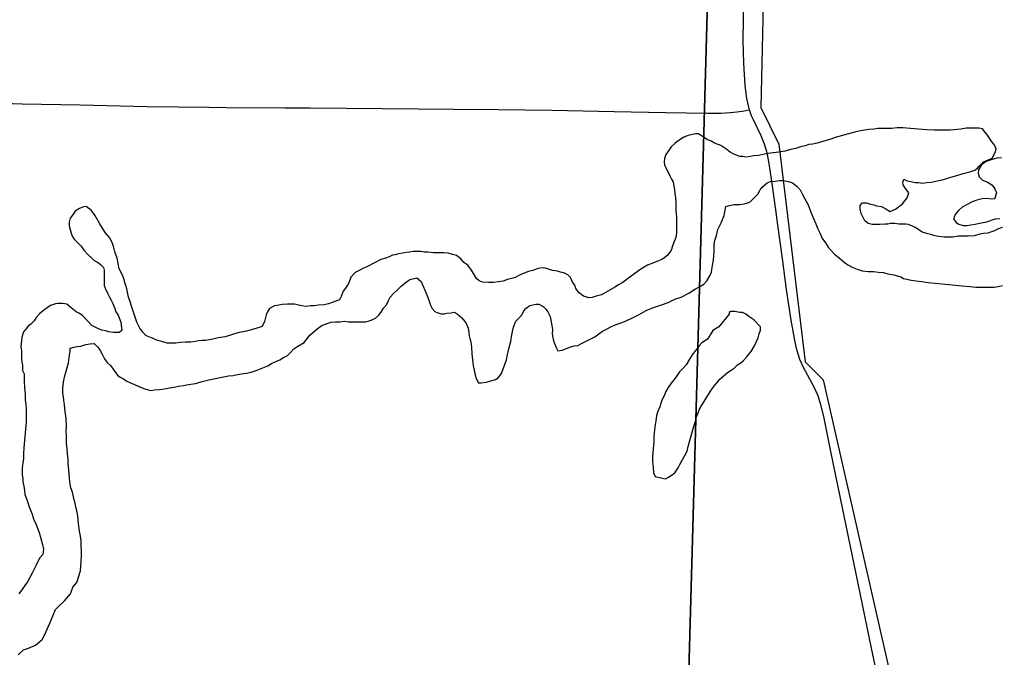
# Model space of a CAD drawing. Extents: x 2.4 to 73.1, y 4.5 to 25.6.
# Drawn here: x 33.2355 to 33.5763, y 18.6357 to 18.8578 of the extents above; entities that cross this region are included whole.
import ezdxf

# ---------------------------------------------------------------- set-up
doc = ezdxf.new("R2010")
doc.units = 0
for name, color, linetype in [('GM_X_Major_River', 7, 'Continuous'), ('GM_X_Minor_Lake', 7, 'Continuous'), ('GM_X_Minor_River', 7, 'Continuous'), ('GM_X_Section', 7, 'Continuous'), ('GM_X_Township_Road', 7, 'Continuous')]:
    doc.layers.add(name, color=color, linetype=linetype)

msp = doc.modelspace()

# ---------------------------------------------------------------- linework, layer by layer
at = {"layer": 'GM_X_Major_River'}
for points in [[(33.48819, 18.80991), (33.48724, 18.8101), (33.48628, 18.8101), (33.48533, 18.81049), (33.48419, 18.81087), (33.48286, 18.81163), (33.48135, 18.81278), (33.47964, 18.81392), (33.47869, 18.81431), (33.47736, 18.81469), (33.47622, 18.81545), (33.47489, 18.81603), (33.47356, 18.81679), (33.47185, 18.81794), (33.4709, 18.81794), (33.46976, 18.81776), (33.46824, 18.81738), (33.46671, 18.81681), (33.46481, 18.81549), (33.46367, 18.81473), (33.46233, 18.81341), (33.46138, 18.81208), (33.46043, 18.81075), (33.46004, 18.80942), (33.45985, 18.80809), (33.46004, 18.80714), (33.46193, 18.80315), (33.4625, 18.80219), (33.46307, 18.80124), (33.46326, 18.79972), (33.46345, 18.79858), (33.46363, 18.79725), (33.46382, 18.79573), (33.46401, 18.79383), (33.46401, 18.7925), (33.464, 18.79117), (33.46419, 18.78907), (33.46419, 18.78793), (33.46418, 18.78641), (33.46418, 18.78489), (33.46418, 18.78356), (33.46399, 18.78185), (33.46341, 18.78052), (33.46284, 18.77901), (33.46246, 18.77768), (33.46188, 18.77673), (33.46093, 18.77559), (33.45998, 18.77483), (33.45903, 18.77427), (33.45789, 18.7737), (33.45655, 18.77313), (33.45408, 18.77219), (33.4518, 18.77087), (33.4497, 18.76935), (33.44799, 18.76803), (33.44647, 18.76689), (33.44532, 18.76613), (33.44399, 18.76538), (33.44266, 18.76462), (33.43809, 18.76197), (33.43619, 18.76141), (33.43486, 18.76103), (33.43371, 18.76085), (33.43181, 18.76142), (33.4303, 18.76257), (33.42916, 18.76409), (33.42878, 18.76523), (33.42802, 18.76638), (33.42726, 18.7679), (33.42631, 18.76885), (33.42498, 18.76962), (33.42384, 18.76981), (33.4227, 18.77019), (33.42099, 18.77039), (33.41928, 18.77096), (33.41795, 18.77135), (33.41662, 18.77116), (33.41567, 18.77097), (33.41415, 18.77041), (33.41263, 18.77003), (33.4111, 18.76947), (33.40977, 18.7689), (33.40806, 18.76795), (33.40673, 18.76758), (33.4054, 18.7672), (33.40387, 18.76664), (33.40216, 18.76645), (33.40045, 18.76627), (33.39874, 18.76627), (33.39665, 18.76628), (33.39551, 18.76685), (33.39456, 18.76761), (33.39285, 18.77047), (33.39152, 18.77219), (33.39019, 18.77314), (33.38906, 18.77447), (33.38754, 18.77562), (33.38621, 18.776), (33.38469, 18.77639), (33.38317, 18.77658), (33.38146, 18.77659)], [(33.54632, 18.78579), (33.54499, 18.78636), (33.54404, 18.78656), (33.5429, 18.78656), (33.54157, 18.78656), (33.54024, 18.78676), (33.53872, 18.78676), (33.53777, 18.78657), (33.53682, 18.78658), (33.53511, 18.78639), (33.53359, 18.7864), (33.53225, 18.7864), (33.53092, 18.78678), (33.52979, 18.78774), (33.52846, 18.79021), (33.52808, 18.79192), (33.52808, 18.79306), (33.52885, 18.79401), (33.53018, 18.79401), (33.53132, 18.79363), (33.53284, 18.79324), (33.53379, 18.79286), (33.5355, 18.79266), (33.53702, 18.7919), (33.53854, 18.79094), (33.54044, 18.7917), (33.54292, 18.79359), (33.54444, 18.79568), (33.54501, 18.79738), (33.54388, 18.79891), (33.54312, 18.80024), (33.54293, 18.80119), (33.54331, 18.80214), (33.54445, 18.80157), (33.54578, 18.80137), (33.5473, 18.80099), (33.54844, 18.80099), (33.54977, 18.80079), (33.5513, 18.80098), (33.55282, 18.80116), (33.55719, 18.8021), (33.55814, 18.80248), (33.55967, 18.80285), (33.56176, 18.80342), (33.56404, 18.80417), (33.56632, 18.80473), (33.56804, 18.8053), (33.569, 18.806), (33.56946, 18.80666), (33.5711, 18.80822), (33.57413, 18.80953), (33.57527, 18.81174), (33.57547, 18.81288), (33.57471, 18.8144), (33.57376, 18.81554), (33.57281, 18.81707), (33.57186, 18.81821), (33.57073, 18.81973), (33.56939, 18.81993), (33.56825, 18.81993), (33.56692, 18.81993), (33.56502, 18.81994), (33.56312, 18.81957), (33.56084, 18.81938), (33.55951, 18.8192), (33.55817, 18.8192), (33.55627, 18.81921), (33.55399, 18.81921), (33.55133, 18.81941), (33.54848, 18.81961), (33.54563, 18.81981), (33.54296, 18.82001), (33.54087, 18.82001), (33.53916, 18.81983), (33.53726, 18.81983), (33.53612, 18.81984), (33.53517, 18.81984), (33.53422, 18.81984), (33.53289, 18.81966), (33.53118, 18.81947), (33.52889, 18.8191), (33.52661, 18.81873), (33.51938, 18.81666), (33.51786, 18.81609), (33.51596, 18.81553), (33.51463, 18.81515), (33.5131, 18.81477), (33.51158, 18.8144), (33.51025, 18.81421), (33.50892, 18.81384), (33.5074, 18.81346), (33.50568, 18.8129), (33.50397, 18.81252), (33.50188, 18.81196), (33.49979, 18.81158), (33.49694, 18.81121), (33.49484, 18.81084), (33.49275, 18.81047), (33.49104, 18.81028), (33.4899, 18.81009), (33.48819, 18.80991)], [(33.57736, 18.80964), (33.57565, 18.80946), (33.57413, 18.80908), (33.57203, 18.80833), (33.57032, 18.80719), (33.56933, 18.8055), (33.56918, 18.80434), (33.56955, 18.80301), (33.57069, 18.80187), (33.57164, 18.80149), (33.57259, 18.8011), (33.57411, 18.80015), (33.57506, 18.79882), (33.57563, 18.79748), (33.57486, 18.7952), (33.57106, 18.79541), (33.57011, 18.79522), (33.56878, 18.79484), (33.56707, 18.79428), (33.56535, 18.79333), (33.56364, 18.79239), (33.56231, 18.79125), (33.56116, 18.78992), (33.56059, 18.78841), (33.56154, 18.78707), (33.56249, 18.7865), (33.56401, 18.78611), (33.56534, 18.78611), (33.56667, 18.7863), (33.56819, 18.78648), (33.56971, 18.78686), (33.57162, 18.78723), (33.57295, 18.78761), (33.57409, 18.78799), (33.57523, 18.78836), (33.57675, 18.78855)], [(33.42855, 18.74414), (33.42988, 18.74432), (33.4314, 18.74508), (33.43578, 18.74735), (33.43711, 18.74829), (33.43845, 18.74924), (33.43978, 18.75), (33.4413, 18.75075), (33.44282, 18.75151), (33.44454, 18.75207), (33.44663, 18.75283), (33.44891, 18.75396), (33.4512, 18.75509), (33.45367, 18.75642), (33.45615, 18.75755), (33.459, 18.75849), (33.46128, 18.75924), (33.46357, 18.76038), (33.46585, 18.76113), (33.46851, 18.76245), (33.4708, 18.76397), (33.47251, 18.76491), (33.47365, 18.76567), (33.4748, 18.76681), (33.47575, 18.76851), (33.47632, 18.76984), (33.47651, 18.77079), (33.47671, 18.77212), (33.47709, 18.77402), (33.47729, 18.77706), (33.47729, 18.77953), (33.47748, 18.78086), (33.47806, 18.78257), (33.47863, 18.78466), (33.47978, 18.78694), (33.48073, 18.78959), (33.48131, 18.79263), (33.48264, 18.79301), (33.48416, 18.79339), (33.48625, 18.79338), (33.48777, 18.79356), (33.48892, 18.79394), (33.48987, 18.79432), (33.49253, 18.79697), (33.4933, 18.79849), (33.49406, 18.79944), (33.49578, 18.80095), (33.49692, 18.80133), (33.49863, 18.80151), (33.49996, 18.8017), (33.50129, 18.8017), (33.50262, 18.8015), (33.50357, 18.80131), (33.50452, 18.80093), (33.50623, 18.79959), (33.50718, 18.79845), (33.50794, 18.79712), (33.50888, 18.7954), (33.51002, 18.79331), (33.51097, 18.79065), (33.51191, 18.78855), (33.51267, 18.78665), (33.51343, 18.78494), (33.51419, 18.78322), (33.51494, 18.78151), (33.51608, 18.77999), (33.51703, 18.77846), (33.51798, 18.77732), (33.51912, 18.77618), (33.52025, 18.77522), (33.52158, 18.77408), (33.52253, 18.77332), (33.52386, 18.77236), (33.52538, 18.7716), (33.52709, 18.77083), (33.5288, 18.77026), (33.53089, 18.77006), (33.5328, 18.77005), (33.53451, 18.76986), (33.53622, 18.76966), (33.53774, 18.76928), (33.53983, 18.76889), (33.54097, 18.76851), (33.5423, 18.76813), (33.54325, 18.76755), (33.54439, 18.76736), (33.54591, 18.76697), (33.54762, 18.76678), (33.54952, 18.76658), (33.5518, 18.7662), (33.55427, 18.766), (33.56359, 18.76502), (33.56625, 18.76482), (33.56834, 18.76463), (33.57024, 18.76462), (33.57176, 18.76462), (33.57328, 18.76461), (33.57481, 18.76461), (33.57614, 18.76479), (33.57766, 18.76517)], [(33.25637, 18.79197), (33.25485, 18.79102), (33.25389, 18.7897), (33.25313, 18.78856), (33.25275, 18.78723), (33.25275, 18.7859), (33.2535, 18.78342), (33.25388, 18.78209), (33.25464, 18.78114), (33.25578, 18.78), (33.25692, 18.77885), (33.25786, 18.77752), (33.25938, 18.77581), (33.26052, 18.77485), (33.26147, 18.7739), (33.2628, 18.77313), (33.26375, 18.77237), (33.2647, 18.77142), (33.26489, 18.77047), (33.26488, 18.76952), (33.26488, 18.768), (33.26488, 18.7661), (33.26488, 18.76515), (33.26526, 18.7642), (33.2662, 18.76229), (33.26677, 18.76115), (33.26734, 18.76001), (33.26791, 18.75886), (33.26867, 18.75715), (33.26904, 18.75601), (33.2698, 18.75487), (33.27075, 18.7524), (33.27112, 18.74954), (33.27017, 18.74879), (33.26922, 18.74879), (33.26808, 18.74879), (33.26656, 18.74899), (33.26542, 18.74937), (33.26409, 18.74956), (33.26314, 18.74995), (33.26181, 18.75071), (33.26067, 18.75129), (33.25744, 18.75471), (33.25611, 18.75548), (33.25516, 18.75605), (33.25345, 18.75739), (33.25194, 18.75872), (33.2506, 18.75892), (33.24889, 18.75892), (33.24794, 18.75873), (33.24623, 18.75817), (33.24509, 18.75741), (33.24376, 18.75647), (33.24242, 18.75533), (33.24128, 18.754), (33.24052, 18.75286), (33.23937, 18.75173), (33.23842, 18.75097), (33.23766, 18.75002), (33.2369, 18.74907), (33.23632, 18.74717), (33.23613, 18.74604), (33.23594, 18.74395), (33.23612, 18.74242), (33.23612, 18.74128), (33.23612, 18.73976), (33.23631, 18.73843), (33.2365, 18.73748), (33.23649, 18.73558), (33.23706, 18.73444), (33.23706, 18.73178), (33.23724, 18.72969), (33.23743, 18.72722), (33.23742, 18.72531), (33.23761, 18.72379), (33.2378, 18.72227), (33.2378, 18.72075), (33.23779, 18.71942), (33.23779, 18.71771), (33.23701, 18.70859), (33.23682, 18.7065), (33.23682, 18.70498), (33.23662, 18.70346), (33.23643, 18.70156), (33.23643, 18.69928), (33.23661, 18.69795), (33.23661, 18.69681), (33.23699, 18.69529), (33.23718, 18.69377), (33.23737, 18.69244), (33.23774, 18.69129), (33.23831, 18.68958), (33.23888, 18.68806), (33.23926, 18.68692), (33.23982, 18.68559), (33.24039, 18.68387), (33.24115, 18.68216), (33.24172, 18.68064), (33.24228, 18.67912), (33.24285, 18.67703), (33.24342, 18.67493)], [(33.38146, 18.77659), (33.37955, 18.77659), (33.37765, 18.77679), (33.37632, 18.77679), (33.37518, 18.77699), (33.37366, 18.77699), (33.37252, 18.77699), (33.37119, 18.77681), (33.37024, 18.77662), (33.36891, 18.77643), (33.36738, 18.77625), (33.36624, 18.77587), (33.36529, 18.77568), (33.36434, 18.77531), (33.36301, 18.77474), (33.3613, 18.77417), (33.35901, 18.77304), (33.35635, 18.77172), (33.35521, 18.77115), (33.35368, 18.7704), (33.35235, 18.76964), (33.35083, 18.76812), (33.35006, 18.76604), (33.3493, 18.76471), (33.34816, 18.76319), (33.34739, 18.76129), (33.34682, 18.76015), (33.34435, 18.75921), (33.34301, 18.75883), (33.34149, 18.75846), (33.33959, 18.75827), (33.33807, 18.75809), (33.33674, 18.75809), (33.33522, 18.75791), (33.3337, 18.7581), (33.33255, 18.7583), (33.33122, 18.75868), (33.33008, 18.75868), (33.32875, 18.75869), (33.32704, 18.7585), (33.32571, 18.75832), (33.32419, 18.75813), (33.32248, 18.75718), (33.3219, 18.75624), (33.32133, 18.75491), (33.32095, 18.75358), (33.32076, 18.75263), (33.31999, 18.75092), (33.31885, 18.75054), (33.31695, 18.74998), (33.31447, 18.74923), (33.31143, 18.74866), (33.30896, 18.74791), (33.30706, 18.74735), (33.30477, 18.74697), (33.30325, 18.7466), (33.30154, 18.74622), (33.30021, 18.74604), (33.29907, 18.74604), (33.29774, 18.74585), (33.2966, 18.74567), (33.29507, 18.74548), (33.29336, 18.74549), (33.29146, 18.7453), (33.28994, 18.74512), (33.28804, 18.74512), (33.2869, 18.74513), (33.285, 18.7457), (33.28405, 18.7459), (33.28291, 18.74628), (33.28177, 18.74685), (33.28044, 18.74724), (33.27949, 18.74781), (33.27835, 18.74895), (33.2774, 18.75029), (33.27683, 18.75124), (33.27626, 18.75238), (33.27551, 18.75485), (33.27494, 18.75656), (33.27437, 18.75828), (33.27399, 18.75961), (33.27343, 18.76113), (33.27305, 18.76284), (33.27286, 18.76398), (33.27248, 18.76512), (33.2721, 18.76627), (33.27192, 18.76722), (33.27135, 18.76874), (33.27021, 18.77102), (33.26946, 18.77464), (33.2687, 18.77692), (33.26813, 18.77882), (33.26757, 18.78034), (33.26681, 18.78186), (33.26529, 18.78358), (33.26339, 18.78663), (33.26169, 18.78967), (33.26036, 18.79139), (33.25865, 18.79272), (33.2577, 18.79253), (33.25637, 18.79197)], [(33.57751, 18.78531), (33.57598, 18.78475), (33.57484, 18.78418), (33.57389, 18.78381), (33.57256, 18.78343), (33.57104, 18.78324), (33.56933, 18.78287), (33.5678, 18.78249), (33.56571, 18.78231), (33.564, 18.78231), (33.56229, 18.78232), (33.56039, 18.78194), (33.55944, 18.78195), (33.55849, 18.78195), (33.55754, 18.78195), (33.55639, 18.78215), (33.55468, 18.78234), (33.55373, 18.78254), (33.55278, 18.78292), (33.55164, 18.78311), (33.54974, 18.78369), (33.54822, 18.78483), (33.54727, 18.7854), (33.54632, 18.78579)], [(33.33653, 18.74783), (33.33824, 18.74935), (33.33958, 18.75048), (33.34072, 18.75124), (33.34167, 18.75162), (33.34262, 18.75199), (33.34395, 18.75237), (33.34547, 18.75256), (33.347, 18.75255), (33.34852, 18.75274), (33.35004, 18.75254), (33.35213, 18.75254), (33.35346, 18.75253), (33.3546, 18.75253), (33.35593, 18.75252), (33.35688, 18.75271), (33.35783, 18.75309), (33.35936, 18.75384), (33.3605, 18.75479), (33.36145, 18.75612), (33.36221, 18.75726), (33.36317, 18.7584), (33.36393, 18.75991), (33.3645, 18.76105), (33.36565, 18.76238), (33.36698, 18.76352), (33.3685, 18.76503), (33.37003, 18.76636), (33.37136, 18.7673), (33.37383, 18.76787), (33.37535, 18.76653), (33.37592, 18.7652), (33.37668, 18.7633), (33.37743, 18.76158), (33.378, 18.76006), (33.37857, 18.75835), (33.37914, 18.75721), (33.38009, 18.75606), (33.38104, 18.75568), (33.38237, 18.7553), (33.38332, 18.75529), (33.38427, 18.75548), (33.38579, 18.75567), (33.38674, 18.75585), (33.38788, 18.75528), (33.3894, 18.75395), (33.39054, 18.75261), (33.39111, 18.75166), (33.39167, 18.75033), (33.39186, 18.74881), (33.39205, 18.74767), (33.39224, 18.74672), (33.39262, 18.74557), (33.3928, 18.74367), (33.39299, 18.74139), (33.39318, 18.7393), (33.39336, 18.73721), (33.39374, 18.73569), (33.39412, 18.73398), (33.39449, 18.73283), (33.39525, 18.73131), (33.3962, 18.73131), (33.39791, 18.7315), (33.40001, 18.73206), (33.40115, 18.73243), (33.4021, 18.733), (33.40324, 18.73452), (33.40496, 18.73927), (33.40535, 18.74116), (33.40554, 18.74212), (33.40592, 18.74363), (33.4065, 18.74572), (33.40688, 18.748), (33.40707, 18.74914), (33.40746, 18.75066), (33.40822, 18.75275), (33.40955, 18.75408), (33.41051, 18.75502), (33.41108, 18.75635), (33.41184, 18.7573), (33.41317, 18.75825), (33.41413, 18.75843), (33.41527, 18.75862), (33.41622, 18.75862), (33.41774, 18.75785), (33.41869, 18.7569), (33.41944, 18.75595), (33.4202, 18.75443), (33.42039, 18.75309), (33.42077, 18.75119), (33.42096, 18.74986), (33.42095, 18.74834), (33.42114, 18.74701), (33.42133, 18.74587), (33.42171, 18.74492), (33.42227, 18.74359), (33.42284, 18.74244), (33.42436, 18.74263), (33.42589, 18.74319), (33.42741, 18.74376), (33.42855, 18.74414)], [(33.24908, 18.65344), (33.25118, 18.65533), (33.25327, 18.6578), (33.25404, 18.66008), (33.25537, 18.66178), (33.25671, 18.66577), (33.2571, 18.6709), (33.2571, 18.67223), (33.2571, 18.67318), (33.25692, 18.67413), (33.25692, 18.67622), (33.25673, 18.67793), (33.25636, 18.67965), (33.25598, 18.68231), (33.2558, 18.68497), (33.25542, 18.68668), (33.25504, 18.68801), (33.25485, 18.68934), (33.25447, 18.69049), (33.25391, 18.69315), (33.25334, 18.69467), (33.25296, 18.69676), (33.25278, 18.69942), (33.25259, 18.70094), (33.25241, 18.70323), (33.25241, 18.70475), (33.25222, 18.70665), (33.25203, 18.70817), (33.25185, 18.71026), (33.25185, 18.71311), (33.25166, 18.71425), (33.25186, 18.71615), (33.25167, 18.71881), (33.25149, 18.72052), (33.2513, 18.72223), (33.25111, 18.72375), (33.25092, 18.72509), (33.25074, 18.72642), (33.25055, 18.72756), (33.25055, 18.72946), (33.25075, 18.73155), (33.25113, 18.73326), (33.2517, 18.73535), (33.25247, 18.7382), (33.25285, 18.74104), (33.25305, 18.74218), (33.25305, 18.74332), (33.25438, 18.7437), (33.25552, 18.74389), (33.25685, 18.74407), (33.25857, 18.74464), (33.2599, 18.74482), (33.26142, 18.74501), (33.26275, 18.74368), (33.2635, 18.74253), (33.26426, 18.7412), (33.26502, 18.73968), (33.26597, 18.73834), (33.2673, 18.7372), (33.26825, 18.73568), (33.26957, 18.73396), (33.27052, 18.7332), (33.27166, 18.73263), (33.2728, 18.73186), (33.27413, 18.73129), (33.27546, 18.73072), (33.27679, 18.73014), (33.27812, 18.72957), (33.27907, 18.72918), (33.28021, 18.7288), (33.28116, 18.72861), (33.28249, 18.72879), (33.28421, 18.72898), (33.28592, 18.72916), (33.28763, 18.72954), (33.28934, 18.72972), (33.29086, 18.7301), (33.29257, 18.73029), (33.29429, 18.73066), (33.29676, 18.73103), (33.29904, 18.73179), (33.30132, 18.73235), (33.30817, 18.73366), (33.30988, 18.73384), (33.31141, 18.73422), (33.31274, 18.73441), (33.31445, 18.73459), (33.31616, 18.73497), (33.31787, 18.73553), (33.32016, 18.73648), (33.32187, 18.73723), (33.3232, 18.73799), (33.32472, 18.73874), (33.32606, 18.73931), (33.32739, 18.74007), (33.32872, 18.74082), (33.32967, 18.74177), (33.33101, 18.7431), (33.33234, 18.74404), (33.33462, 18.74537), (33.33653, 18.74783)], [(33.24342, 18.67493), (33.2438, 18.67341), (33.2436, 18.67151), (33.24246, 18.67018), (33.24112, 18.66753), (33.23998, 18.66525), (33.23902, 18.66354), (33.23826, 18.66202), (33.23731, 18.6607), (33.23655, 18.65956), (33.23521, 18.65785)], [(33.23498, 18.63657), (33.23689, 18.63827), (33.2386, 18.63884), (33.24107, 18.63997), (33.24336, 18.64186), (33.24393, 18.643), (33.24469, 18.64471), (33.24603, 18.64756), (33.24718, 18.6504), (33.24794, 18.6523), (33.24908, 18.65344)]]:
    msp.add_lwpolyline(points, dxfattribs=at)
at = {"layer": 'GM_X_Minor_Lake'}
for points in [[(33.48257, 18.75519), (33.47895, 18.75083), (33.47686, 18.74951), (33.47609, 18.74837), (33.47495, 18.74647), (33.47305, 18.74515), (33.47209, 18.7442), (33.47095, 18.74268), (33.46962, 18.74097), (33.46866, 18.73946), (33.46752, 18.73756), (33.46637, 18.73623), (33.46523, 18.7351), (33.46428, 18.73377), (33.46332, 18.73244), (33.46237, 18.73111), (33.46123, 18.7296), (33.46046, 18.72827), (33.45989, 18.72675), (33.45913, 18.72523), (33.45836, 18.72295), (33.4576, 18.72106), (33.45722, 18.71973), (33.45702, 18.71802), (33.45664, 18.71593), (33.45645, 18.71384), (33.45625, 18.71251), (33.45625, 18.7108), (33.45586, 18.70566), (33.45586, 18.70472), (33.45586, 18.70376), (33.45604, 18.70186), (33.45623, 18.69996), (33.4568, 18.69863), (33.4587, 18.69824), (33.46041, 18.69786), (33.46136, 18.69843), (33.46231, 18.69899), (33.46365, 18.69994), (33.46479, 18.70165), (33.46536, 18.70279), (33.46613, 18.7043), (33.46708, 18.70601), (33.46784, 18.70753), (33.46823, 18.70905), (33.4688, 18.71114), (33.46957, 18.71361), (33.47014, 18.7157), (33.47052, 18.71722), (33.4709, 18.71816), (33.4711, 18.71949), (33.47167, 18.72082), (33.47224, 18.72215), (33.47301, 18.72348), (33.47377, 18.72481), (33.47453, 18.72595), (33.47529, 18.72727), (33.47606, 18.72841), (33.47682, 18.72955), (33.47758, 18.7305), (33.47834, 18.73145), (33.4793, 18.73258), (33.48196, 18.73486), (33.48291, 18.73542), (33.48425, 18.73637), (33.48539, 18.73751), (33.48653, 18.73826), (33.48748, 18.73902), (33.48863, 18.74035), (33.48939, 18.7413), (33.49015, 18.74224), (33.4913, 18.74414), (33.49206, 18.74566), (33.49263, 18.74699), (33.49302, 18.74832), (33.4934, 18.74965), (33.4934, 18.75079), (33.49112, 18.75326), (33.48941, 18.75441), (33.48827, 18.75517), (33.48714, 18.75575), (33.48618, 18.75575), (33.48447, 18.75613), (33.48314, 18.75614), (33.48257, 18.75576), (33.48257, 18.75538), (33.48257, 18.75519)], [(33.46784, 18.70753), (33.46823, 18.70905), (33.4688, 18.71114), (33.46957, 18.71361), (33.47014, 18.7157), (33.47052, 18.71722), (33.4709, 18.71816), (33.4711, 18.71949), (33.47167, 18.72082), (33.47224, 18.72215), (33.47301, 18.72348), (33.47377, 18.72481), (33.47453, 18.72595), (33.47529, 18.72727), (33.47606, 18.72841), (33.47682, 18.72955), (33.47758, 18.7305), (33.47834, 18.73145), (33.4793, 18.73258), (33.48196, 18.73486), (33.48291, 18.73542), (33.48425, 18.73637), (33.48539, 18.73751), (33.48653, 18.73826), (33.48748, 18.73902), (33.48863, 18.74035), (33.48939, 18.7413), (33.49015, 18.74224), (33.4913, 18.74414), (33.49206, 18.74566), (33.49263, 18.74699), (33.49302, 18.74832), (33.4934, 18.74965), (33.4934, 18.75079), (33.49112, 18.75326), (33.48941, 18.75441), (33.48827, 18.75517), (33.48714, 18.75575), (33.48618, 18.75575), (33.48447, 18.75613), (33.48314, 18.75614), (33.48257, 18.75576), (33.48257, 18.75538), (33.48257, 18.75519)], [(33.48257, 18.75519), (33.47895, 18.75083), (33.47686, 18.74951), (33.47609, 18.74837), (33.47495, 18.74647), (33.47305, 18.74515), (33.47209, 18.7442), (33.47095, 18.74268), (33.46962, 18.74097), (33.46866, 18.73946), (33.46752, 18.73756), (33.46637, 18.73623), (33.46523, 18.7351), (33.46428, 18.73377), (33.46332, 18.73244), (33.46237, 18.73111), (33.46123, 18.7296), (33.46046, 18.72827), (33.45989, 18.72675), (33.45913, 18.72523), (33.45836, 18.72295), (33.4576, 18.72106), (33.45722, 18.71973), (33.45702, 18.71802), (33.45664, 18.71593), (33.45645, 18.71384), (33.45625, 18.71251), (33.45625, 18.7108), (33.45586, 18.70566), (33.45586, 18.70472), (33.45586, 18.70376), (33.45604, 18.70186), (33.45623, 18.69996), (33.4568, 18.69863), (33.4587, 18.69824), (33.46041, 18.69786), (33.46136, 18.69843), (33.46231, 18.69899), (33.46365, 18.69994), (33.46479, 18.70165), (33.46536, 18.70279), (33.46613, 18.7043), (33.46708, 18.70601), (33.46784, 18.70753)]]:
    msp.add_lwpolyline(points, dxfattribs=at)
at = {"layer": 'GM_X_Minor_River'}
msp.add_lwpolyline([(33.50624, 19.38684), (33.49354, 18.82719), (33.49979, 18.81443), (33.50897, 18.73858), (33.51523, 18.73229), (33.56466, 18.5149), (33.60773, 18.46536), (33.68701, 17.98522)], dxfattribs=at)
at = {"layer": 'GM_X_Section'}
for points in [[(32.97722, 19.08485), (33.48089, 19.0765), (33.46684, 18.57275), (32.96625, 18.58294)], [(33.9688, 19.06715), (33.95589, 18.56338), (33.46684, 18.57275), (33.48089, 19.0765)]]:
    msp.add_lwpolyline(points, close=True, dxfattribs=at)
at = {"layer": 'GM_X_Township_Road'}
for points in [[(33.48963, 18.82639), (33.48936, 18.82721), (33.48867, 18.83023), (33.4881, 18.83485), (33.48761, 18.84259), (33.48741, 18.85033), (33.48747, 18.85809), (33.48778, 18.86896), (33.48825, 18.89069), (33.48888, 18.9202), (33.48931, 18.93728), (33.48945, 18.94505), (33.48976, 18.95731)], [(33.22292, 18.82885), (33.23637, 18.82846), (33.25657, 18.82809), (33.27988, 18.82754), (33.30132, 18.82728), (33.30758, 18.82718), (33.32788, 18.82703), (33.33667, 18.82699), (33.38677, 18.82655), (33.40205, 18.8265), (33.42073, 18.8262), (33.44249, 18.82579), (33.46032, 18.82538), (33.47497, 18.82518), (33.47964, 18.82518), (33.48282, 18.8254), (33.48515, 18.82565), (33.48708, 18.8259), (33.48963, 18.82639)], [(33.53499, 18.62519), (33.53208, 18.63886), (33.52672, 18.66472), (33.51791, 18.70732), (33.51546, 18.7195), (33.51436, 18.72403), (33.51336, 18.72696), (33.5121, 18.72979), (33.50834, 18.73659), (33.50713, 18.73944), (33.50618, 18.74239), (33.50546, 18.74541), (33.50409, 18.75306), (33.50252, 18.76381), (33.50107, 18.77458), (33.49963, 18.78533), (33.49878, 18.79146), (33.49753, 18.80069), (33.49634, 18.80836), (33.49571, 18.8114), (33.49481, 18.81437), (33.49365, 18.81724), (33.49097, 18.82285), (33.49035, 18.82427), (33.48963, 18.82639)]]:
    msp.add_lwpolyline(points, dxfattribs=at)

doc.saveas('drawing.dxf')
